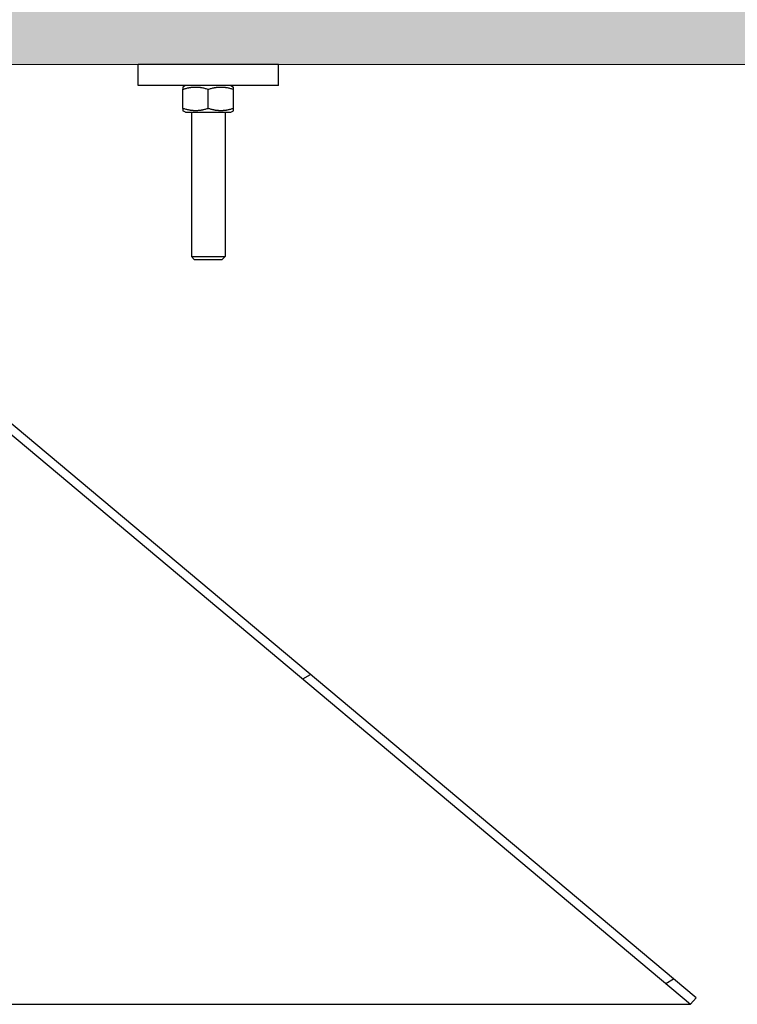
# Model space of a CAD drawing. Extents: x -89225 to 110569, y 13360 to 87647.
# Tile 470 of 478: x 100788 to 101299, y 77066 to 77768. Entities that reach past the tile are written whole.
import ezdxf

# ---------------------------------------------------------------- set-up
doc = ezdxf.new("R2010")
doc.units = 0
doc.layers.add('Beluchtingstank', color=253, linetype='Continuous')
doc.layers.add('INSTALLATIE', color=6, linetype='Continuous')

msp = doc.modelspace()

# ---------------------------------------------------------------- hatches: boundary and pattern name
at = {"layer": 'Beluchtingstank', "lineweight": 9, "ltscale": 0.01}
h = msp.add_hatch(dxfattribs=at)
h.set_pattern_fill('AR-CONC', color=256, style=0)
h.set_pattern_definition([(49.99999999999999, (0, 0), (182.184668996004, -15.93908553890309), [19.05, -209.55]), (355, (0, 0), (-35.24342142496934, 191.0568452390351), [15.24, -167.64058417]), (100.4514447, (15.182007, -1.3282535), (146.9412470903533, 175.1177519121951), [16.1900088, -178.0902446]), (46.18420000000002, (0, 50.8), (271.0790408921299, -42.04232793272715), [28.575, -314.3249999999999]), (96.63555760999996, (22.5899, 47.2965), (237.404134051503, 247.4261245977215), [24.28502314, -267.13560816]), (351.1841511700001, (0, 50.8), (237.404134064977, 247.4261245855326), [22.85996707, -251.45973192]), (21, (25.4, 38.1), (151.6143912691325, -102.2651981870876), [19.05, -209.55]), (326.0000000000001, (25.4, 38.1), (61.80202834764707, 184.1879661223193), [15.24, -167.64]), (71.45144499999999, (38.0345326, 29.5779001), (213.4164192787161, 81.92276888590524), [16.1900088, -178.0899376]), (37.50000000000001, (0, 0), (3.088603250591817, 84.55503887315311), [0, -165.608, 0, -170.18, 0, -168.275]), (7.499999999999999, (0, 0), (66.81966251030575, 100.1805748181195), [0, -97.02799999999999, 0, -161.798, 0, -64.135]), (327.5, (-56.642, 0), (135.5905951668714, -5.728743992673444), [0, -63.5, 0, -198.12, 0, -262.89]), (317.5, (-82.042, 0), (148.129181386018, 25.42649103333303), [0, -82.55, 0, -131.572, 0, -186.69])])
h.paths.add_polyline_path([(106923.1958703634, 78135.98995295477), (100661.8327486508, 78135.98995295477), (100282.1987428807, 78135.98995295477), (87461.83274865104, 78135.98995295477), (87082.19874288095, 78135.98995295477), (80820.8356211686, 78135.98995295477), (80820.8356211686, 78235.98995295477), (80617.1134174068, 78235.98995295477), (80617.1134174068, 77735.98995295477), (80922.7854774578, 77735.98995295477), (87195.15051513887, 77735.98995295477), (87348.88097639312, 77735.98995295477), (93747.01574576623, 77735.98995295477), (93997.01574576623, 77735.98995295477), (100395.1505151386, 77735.98995295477), (100548.8809763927, 77735.98995295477), (106821.2460140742, 77735.98995295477), (107126.9180741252, 77735.98995295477), (107126.9180741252, 78235.98995295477), (106923.1958703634, 78235.98995295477)])
at = {"layer": 'INSTALLATIE'}
h = msp.add_hatch(dxfattribs=at)
h.set_pattern_fill('ANSI31', color=256, scale=2540, angle=-14.99982461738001, style=0)
h.set_pattern_definition([(30.00017538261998, (26738.39649318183, 84288.65091432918), (-158.7508416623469, 274.9625797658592), [])])
h.paths.add_polyline_path([(101266.0159031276, 77065.68717795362), (101269.8726287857, 77070.28344461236), (100777.0979575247, 77483.7704895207), (100770.5875760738, 77481.40090445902)])

# ---------------------------------------------------------------- linework, layer by layer
at = {"layer": 'Beluchtingstank', "lineweight": 9, "ltscale": 0.01}
msp.add_line((80617.1134174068, 77735.98995295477), (107126.9180741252, 77735.98995295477), dxfattribs=at)
at = {"layer": 'INSTALLATIE'}
for p, q in [((100972.0157457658, 77735.98995295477), (100872.0157457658, 77735.98995295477)), ((100872.0157457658, 77720.98995295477), (100872.0157457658, 77735.98995295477)), ((100972.0157457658, 77720.98995295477), (100972.0157457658, 77735.98995295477)), ((100972.0157457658, 77720.98995295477), (100872.0157457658, 77720.98995295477)), ((100905.8157457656, 77720.98995295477), (100904.0157457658, 77719.95072247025)), ((100904.0157457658, 77719.95072247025), (100904.0157457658, 77718.34302731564)), ((100904.0157457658, 77704.6368785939), (100904.0157457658, 77718.34302731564)), ((100922.0157457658, 77704.6368785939), (100922.0157457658, 77718.34302731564)), ((100938.2157457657, 77720.98995295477), (100940.0157457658, 77719.95072247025)), ((100940.0157457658, 77718.34302731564), (100940.0157457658, 77719.95072247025)), ((100940.0157457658, 77704.6368785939), (100940.0157457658, 77718.34302731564)), ((100904.0157457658, 77704.6368785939), (100904.0157457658, 77703.02918343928)), ((100905.8157457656, 77701.98995295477), (100904.0157457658, 77703.02918343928)), ((100905.8157457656, 77701.98995295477), (100938.2157457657, 77701.98995295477)), ((100910.0157457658, 77701.98995295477), (100910.0157457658, 77598.9899531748)), ((100934.0157457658, 77701.98995295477), (100934.0157457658, 77598.9899531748)), ((100938.2157457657, 77701.98995295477), (100940.0157457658, 77703.02918343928)), ((100940.0157457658, 77703.02918343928), (100940.0157457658, 77704.6368785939)), ((100910.0157457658, 77598.9899531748), (100934.0157457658, 77598.9899531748)), ((100912.0157457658, 77596.9899531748), (100910.0157457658, 77598.9899531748)), ((100912.0157457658, 77596.9899531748), (100932.0157457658, 77596.9899531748)), ((100932.0157457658, 77596.9899531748), (100934.0157457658, 77598.9899531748)), ((101269.8726287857, 77070.28344461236), (100777.0979575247, 77483.7704895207)), ((100770.5875760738, 77481.40090445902), (101266.0159031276, 77065.68717795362)), ((101266.0159031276, 77065.68717795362), (101269.8726287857, 77070.28344461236)), ((100472.5157457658, 77065.68717795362), (101266.0159031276, 77065.68717795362))]:
    msp.add_line(p, q, dxfattribs=at)
for points, knots in [([(100904.0157457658, 77718.34302731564), (100904.3808635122, 77718.46473323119), (100904.7476989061, 77718.5814584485), (100905.1160688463, 77718.69246899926), (100905.4844386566, 77718.8034795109), (100905.8543435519, 77718.90877401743), (100906.2255957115, 77719.00761304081), (100906.5968477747, 77719.10645203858), (100906.9694467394, 77719.19883343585), (100907.3431945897, 77719.28403727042), (100907.5300683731, 77719.32663915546), (100907.7172289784, 77719.36744708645), (100907.9046503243, 77719.40637544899), (100908.0920716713, 77719.445303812), (100908.2797536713, 77719.48235250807), (100908.4676695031, 77719.51744038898), (100908.6555853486, 77719.55252827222), (100908.8437349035, 77719.58565523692), (100909.0320908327, 77719.61674585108), (100909.2204467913, 77719.64783647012), (100909.4090089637, 77719.67689063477), (100909.5977498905, 77719.70383988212), (100909.7864908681, 77719.73078913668), (100909.9754104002, 77719.75563337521), (100910.1644814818, 77719.7783122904), (100910.3535530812, 77719.80099126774), (100910.5427740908, 77719.82150463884), (100910.7321241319, 77719.83980182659), (100910.9214856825, 77719.85810012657), (100911.1111100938, 77719.8741946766), (100911.3009523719, 77719.88803347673), (100911.4907944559, 77719.9018722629), (100911.6808540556, 77719.91345517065), (100911.8710799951, 77719.92274240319), (100912.0613057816, 77719.93202962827), (100912.251697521, 77719.93902108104), (100912.4421992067, 77719.94369067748), (100912.6327007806, 77719.94836027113), (100912.8233118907, 77719.95070794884), (100913.0139731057, 77719.95072240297), (100913.204634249, 77719.95073685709), (100913.3953450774, 77719.94841806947), (100913.5860441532, 77719.9437700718), (100913.7767431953, 77719.93912207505), (100913.9674300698, 77719.93214489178), (100914.158042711, 77719.92285793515), (100914.348655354, 77719.91357097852), (100914.5391933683, 77719.90197431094), (100914.729595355, 77719.88810225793), (100914.9199973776, 77719.87423020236), (100915.1102630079, 77719.85808285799), (100915.3003326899, 77719.83970852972), (100915.490402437, 77719.82133419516), (100915.6802759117, 77719.80073300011), (100915.8698964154, 77719.77796590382), (100916.0595170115, 77719.75519879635), (100916.2488843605, 77719.73026592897), (100916.437945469, 77719.70323928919), (100916.627006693, 77719.67621263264), (100916.8157614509, 77719.64709235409), (100917.0041611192, 77719.61595964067), (100917.1925609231, 77719.58482690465), (100917.3806054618, 77719.55168188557), (100917.5682509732, 77719.51661303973), (100917.9434488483, 77719.44649275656), (100918.3174909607, 77719.36859943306), (100918.690493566, 77719.28353641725), (100919.0634808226, 77719.19847690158), (100919.4353617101, 77719.1062630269), (100919.8060702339, 77719.00756660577), (100920.1767787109, 77718.9088701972), (100920.5463148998, 77718.80369286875), (100920.914615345, 77718.69271228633), (100921.282915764, 77718.58173171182), (100921.6499811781, 77718.4649488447), (100922.0157457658, 77718.34302731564)], [0, 0, 0, 0, 1.31775816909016, 1.31775816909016, 1.31775816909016, 2.63716521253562, 2.63716521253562, 2.63716521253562, 3.95698554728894, 3.95698554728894, 3.95698554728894, 4.61674846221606, 4.61674846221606, 4.61674846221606, 5.27629440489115, 5.27629440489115, 5.27629440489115, 5.93556344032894, 5.93556344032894, 5.93556344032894, 6.59452115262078, 6.59452115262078, 6.59452115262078, 7.25316079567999, 7.25316079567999, 7.25316079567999, 7.91150696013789, 7.91150696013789, 7.91150696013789, 8.57011318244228, 8.57011318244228, 8.57011318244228, 9.22936607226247, 9.22936607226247, 9.22936607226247, 9.88918252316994, 9.88918252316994, 9.88918252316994, 10.5494599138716, 10.5494599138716, 10.5494599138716, 11.2100795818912, 11.2100795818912, 11.2100795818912, 11.8709098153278, 11.8709098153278, 11.8709098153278, 12.5318084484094, 12.5318084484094, 12.5318084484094, 13.1926251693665, 13.1926251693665, 13.1926251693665, 13.8532036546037, 13.8532036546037, 13.8532036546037, 14.5133836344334, 14.5133836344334, 14.5133836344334, 15.173002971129, 15.173002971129, 15.173002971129, 15.8318998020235, 15.8318998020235, 15.8318998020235, 17.1486134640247, 17.1486134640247, 17.1486134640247, 18.4660550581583, 18.4660550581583, 18.4660550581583, 19.7842919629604, 19.7842919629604, 19.7842919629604, 21.103013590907, 21.103013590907, 21.103013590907, 21.103013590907]), ([(100922.0157457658, 77718.34302731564), (100922.3808635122, 77718.46473323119), (100922.7476989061, 77718.5814584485), (100923.1160688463, 77718.69246899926), (100923.4844386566, 77718.8034795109), (100923.8543435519, 77718.90877401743), (100924.2255957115, 77719.00761304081), (100924.5968477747, 77719.10645203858), (100924.9694467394, 77719.19883343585), (100925.3431945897, 77719.28403727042), (100925.5300683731, 77719.32663915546), (100925.7172289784, 77719.36744708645), (100925.9046503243, 77719.40637544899), (100926.0920716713, 77719.445303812), (100926.2797536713, 77719.48235250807), (100926.4676695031, 77719.51744038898), (100926.6555853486, 77719.55252827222), (100926.8437349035, 77719.58565523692), (100927.0320908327, 77719.61674585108), (100927.2204467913, 77719.64783647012), (100927.4090089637, 77719.67689063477), (100927.5977498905, 77719.70383988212), (100927.7864908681, 77719.73078913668), (100927.9754104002, 77719.75563337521), (100928.1644814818, 77719.7783122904), (100928.3535530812, 77719.80099126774), (100928.5427740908, 77719.82150463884), (100928.7321241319, 77719.83980182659), (100928.9214856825, 77719.85810012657), (100929.1111100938, 77719.8741946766), (100929.3009523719, 77719.88803347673), (100929.4907944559, 77719.9018722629), (100929.6808540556, 77719.91345517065), (100929.8710799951, 77719.92274240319), (100930.0613057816, 77719.93202962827), (100930.251697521, 77719.93902108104), (100930.4421992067, 77719.94369067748), (100930.6327007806, 77719.94836027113), (100930.8233118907, 77719.95070794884), (100931.0139731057, 77719.95072240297), (100931.204634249, 77719.95073685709), (100931.3953450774, 77719.94841806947), (100931.5860441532, 77719.9437700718), (100931.7767431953, 77719.93912207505), (100931.9674300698, 77719.93214489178), (100932.158042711, 77719.92285793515), (100932.348655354, 77719.91357097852), (100932.5391933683, 77719.90197431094), (100932.729595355, 77719.88810225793), (100932.9199973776, 77719.87423020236), (100933.1102630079, 77719.85808285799), (100933.3003326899, 77719.83970852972), (100933.490402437, 77719.82133419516), (100933.6802759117, 77719.80073300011), (100933.8698964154, 77719.77796590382), (100934.0595170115, 77719.75519879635), (100934.2488843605, 77719.73026592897), (100934.437945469, 77719.70323928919), (100934.627006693, 77719.67621263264), (100934.8157614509, 77719.64709235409), (100935.0041611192, 77719.61595964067), (100935.1925609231, 77719.58482690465), (100935.3806054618, 77719.55168188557), (100935.5682509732, 77719.51661303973), (100935.9434488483, 77719.44649275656), (100936.3174909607, 77719.36859943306), (100936.690493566, 77719.28353641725), (100937.0634808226, 77719.19847690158), (100937.4353617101, 77719.1062630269), (100937.8060702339, 77719.00756660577), (100938.1767787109, 77718.9088701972), (100938.5463148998, 77718.80369286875), (100938.914615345, 77718.69271228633), (100939.282915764, 77718.58173171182), (100939.6499811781, 77718.4649488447), (100940.0157457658, 77718.34302731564)], [0, 0, 0, 0, 1.31775816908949, 1.31775816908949, 1.31775816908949, 2.63716521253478, 2.63716521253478, 2.63716521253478, 3.95698554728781, 3.95698554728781, 3.95698554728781, 4.61674846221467, 4.61674846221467, 4.61674846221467, 5.27629440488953, 5.27629440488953, 5.27629440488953, 5.93556344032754, 5.93556344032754, 5.93556344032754, 6.59452115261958, 6.59452115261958, 6.59452115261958, 7.25316079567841, 7.25316079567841, 7.25316079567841, 7.91150696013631, 7.91150696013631, 7.91150696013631, 8.57011318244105, 8.57011318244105, 8.57011318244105, 9.22936607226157, 9.22936607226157, 9.22936607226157, 9.88918252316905, 9.88918252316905, 9.88918252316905, 10.5494599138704, 10.5494599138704, 10.5494599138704, 11.2100795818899, 11.2100795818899, 11.2100795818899, 11.8709098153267, 11.8709098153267, 11.8709098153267, 12.5318084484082, 12.5318084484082, 12.5318084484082, 13.1926251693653, 13.1926251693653, 13.1926251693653, 13.8532036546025, 13.8532036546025, 13.8532036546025, 14.5133836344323, 14.5133836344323, 14.5133836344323, 15.1730029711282, 15.1730029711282, 15.1730029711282, 15.8318998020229, 15.8318998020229, 15.8318998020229, 17.1486134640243, 17.1486134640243, 17.1486134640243, 18.4660550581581, 18.4660550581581, 18.4660550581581, 19.7842919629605, 19.7842919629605, 19.7842919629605, 21.1030135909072, 21.1030135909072, 21.1030135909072, 21.1030135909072]), ([(100922.0157457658, 77704.6368785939), (100921.6506280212, 77704.51517267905), (100921.2837926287, 77704.39844746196), (100920.9154226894, 77704.28743691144), (100920.5470528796, 77704.1764263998), (100920.1771479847, 77704.0711318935), (100919.8058958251, 77703.97229287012), (100919.434643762, 77703.87345387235), (100919.0620447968, 77703.78107247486), (100918.6882969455, 77703.69586864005), (100918.5014231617, 77703.65326675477), (100918.3142625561, 77703.61245882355), (100918.1268412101, 77703.57353046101), (100917.9394198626, 77703.534602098), (100917.7517378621, 77703.4975534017), (100917.5638220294, 77703.46246552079), (100917.3759061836, 77703.42737763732), (100917.1877566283, 77703.39425067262), (100916.9994006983, 77703.36316005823), (100916.8110447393, 77703.33206943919), (100916.6224825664, 77703.30301527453), (100916.4337416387, 77703.27606602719), (100916.2450006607, 77703.24911677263), (100916.0560811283, 77703.22427253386), (100915.867010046, 77703.20159361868), (100915.6779384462, 77703.17891464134), (100915.4887174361, 77703.15840127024), (100915.299367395, 77703.14010408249), (100915.1100058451, 77703.12180578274), (100914.920381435, 77703.10571123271), (100914.7305391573, 77703.09187243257), (100914.5406970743, 77703.07803364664), (100914.3506374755, 77703.06645073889), (100914.1604115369, 77703.05716350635), (100913.9701857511, 77703.04787628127), (100913.7797940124, 77703.0408848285), (100913.5892923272, 77703.03621523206), (100913.3987907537, 77703.03154563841), (100913.2081796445, 77703.0291979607), (100913.0175184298, 77703.02918350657), (100912.8268572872, 77703.02916905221), (100912.636146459, 77703.03148784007), (100912.4454473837, 77703.03613583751), (100912.2547483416, 77703.04078383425), (100912.0640614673, 77703.0477610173), (100911.8734488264, 77703.05704797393), (100911.6828361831, 77703.06633493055), (100911.4922981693, 77703.07793159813), (100911.3018961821, 77703.09180365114), (100911.1114941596, 77703.10567570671), (100910.9212285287, 77703.12182305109), (100910.7311588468, 77703.14019737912), (100910.5410890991, 77703.15857171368), (100910.351215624, 77703.17917290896), (100910.1615951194, 77703.20194000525), (100909.9719745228, 77703.22470711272), (100909.7826071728, 77703.2496399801), (100909.5935460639, 77703.27666662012), (100909.4044848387, 77703.30369327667), (100909.2157300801, 77703.33281355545), (100909.0273304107, 77703.3639462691), (100908.8389306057, 77703.39507900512), (100908.650886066, 77703.42822402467), (100908.4632405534, 77703.46329287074), (100908.0880426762, 77703.53341315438), (100907.7140005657, 77703.61130647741), (100907.3409979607, 77703.69636949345), (100906.9680107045, 77703.78142900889), (100906.5961298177, 77703.87364288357), (100906.2254212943, 77703.97233930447), (100905.8547128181, 77704.07103571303), (100905.4851766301, 77704.17621304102), (100905.1168761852, 77704.28719362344), (100904.7485757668, 77704.39817419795), (100904.3815103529, 77704.5149570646), (100904.0157457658, 77704.6368785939)], [0, 0, 0, 0, 1.31775816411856, 1.31775816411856, 1.31775816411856, 2.63716520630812, 2.63716520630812, 2.63716520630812, 3.95698554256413, 3.95698554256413, 3.95698554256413, 4.61674845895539, 4.61674845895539, 4.61674845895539, 5.27629440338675, 5.27629440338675, 5.27629440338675, 5.93556344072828, 5.93556344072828, 5.93556344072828, 6.59452115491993, 6.59452115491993, 6.59452115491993, 7.25316079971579, 7.25316079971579, 7.25316079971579, 7.91150696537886, 7.91150696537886, 7.91150696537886, 8.57011318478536, 8.57011318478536, 8.57011318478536, 9.22936607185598, 9.22936607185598, 9.22936607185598, 9.88918252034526, 9.88918252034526, 9.88918252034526, 10.5494599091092, 10.5494599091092, 10.5494599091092, 11.2100795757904, 11.2100795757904, 11.2100795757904, 11.8709098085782, 11.8709098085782, 11.8709098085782, 12.5318084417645, 12.5318084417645, 12.5318084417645, 13.1926251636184, 13.1926251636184, 13.1926251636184, 13.853203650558, 13.853203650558, 13.853203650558, 14.5133836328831, 14.5133836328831, 14.5133836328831, 15.1730029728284, 15.1730029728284, 15.1730029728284, 15.831899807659, 15.831899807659, 15.831899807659, 17.1486134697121, 17.1486134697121, 17.1486134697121, 18.4660550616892, 18.4660550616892, 18.4660550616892, 19.7842919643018, 19.7842919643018, 19.7842919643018, 21.1030135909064, 21.1030135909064, 21.1030135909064, 21.1030135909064]), ([(100940.0157457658, 77704.6368785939), (100939.6499811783, 77704.51495706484), (100939.2829157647, 77704.39817419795), (100938.9146153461, 77704.28719362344), (100938.5463149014, 77704.17621304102), (100938.1767787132, 77704.07103571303), (100937.806070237, 77703.97233930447), (100937.4353617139, 77703.87364288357), (100937.0634808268, 77703.78142900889), (100936.6904935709, 77703.69636949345), (100936.3174909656, 77703.61130647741), (100935.9434488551, 77703.53341315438), (100935.5682509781, 77703.46329287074), (100935.3806054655, 77703.42822402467), (100935.1925609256, 77703.39507900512), (100935.0041611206, 77703.3639462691), (100934.8157614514, 77703.33281355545), (100934.6270066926, 77703.30369327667), (100934.4379454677, 77703.27666662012), (100934.2488843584, 77703.2496399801), (100934.0595170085, 77703.22470711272), (100933.8698964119, 77703.20194000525), (100933.6802759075, 77703.17917290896), (100933.4904024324, 77703.15857171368), (100933.3003326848, 77703.14019737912), (100933.1102630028, 77703.12182305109), (100932.919997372, 77703.10567570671), (100932.7295953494, 77703.09180365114), (100932.5391933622, 77703.07793159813), (100932.3486553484, 77703.06633493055), (100932.1580427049, 77703.05704797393), (100931.967430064, 77703.0477610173), (100931.7767431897, 77703.04078383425), (100931.5860441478, 77703.03613583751), (100931.3953450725, 77703.03148784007), (100931.2046342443, 77703.02916905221), (100931.0139731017, 77703.02918350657), (100930.823311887, 77703.0291979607), (100930.6327007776, 77703.03154563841), (100930.4421992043, 77703.03621523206), (100930.2516975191, 77703.0408848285), (100930.0613057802, 77703.04787628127), (100929.8710799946, 77703.05716350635), (100929.6808540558, 77703.06645073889), (100929.4907944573, 77703.07803364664), (100929.300952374, 77703.09187243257), (100929.1111100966, 77703.10571123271), (100928.921485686, 77703.12180578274), (100928.7321241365, 77703.14010408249), (100928.5427740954, 77703.15840127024), (100928.3535530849, 77703.17891464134), (100928.1644814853, 77703.20159361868), (100927.975410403, 77703.22427253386), (100927.7864908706, 77703.24911677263), (100927.5977498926, 77703.27606602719), (100927.4090089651, 77703.30301527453), (100927.2204467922, 77703.33206943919), (100927.0320908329, 77703.36316005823), (100926.843734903, 77703.39425067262), (100926.6555853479, 77703.42737763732), (100926.4676695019, 77703.46246552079), (100926.2797536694, 77703.4975534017), (100926.0920716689, 77703.534602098), (100925.9046503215, 77703.57353046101), (100925.7172289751, 77703.61245882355), (100925.5300683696, 77703.65326675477), (100925.343194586, 77703.69586864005), (100924.9694467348, 77703.78107247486), (100924.5968477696, 77703.87345387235), (100924.2255957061, 77703.97229287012), (100923.8543435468, 77704.0711318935), (100923.4844386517, 77704.1764263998), (100923.1160688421, 77704.28743691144), (100922.7476989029, 77704.39844746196), (100922.3808635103, 77704.51517267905), (100922.0157457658, 77704.6368785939)], [0, 0, 0, 0, 1.31872162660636, 1.31872162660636, 1.31872162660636, 2.63695852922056, 2.63695852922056, 2.63695852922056, 3.95440012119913, 3.95440012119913, 3.95440012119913, 5.27111378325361, 5.27111378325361, 5.27111378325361, 5.93001061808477, 5.93001061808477, 5.93001061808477, 6.58962995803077, 6.58962995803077, 6.58962995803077, 7.2498099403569, 7.2498099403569, 7.2498099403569, 7.91038842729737, 7.91038842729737, 7.91038842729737, 8.57120514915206, 8.57120514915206, 8.57120514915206, 9.23210378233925, 9.23210378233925, 9.23210378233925, 9.89293401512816, 9.89293401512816, 9.89293401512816, 10.5535536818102, 10.5535536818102, 10.5535536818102, 11.2138310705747, 11.2138310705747, 11.2138310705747, 11.8736475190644, 11.8736475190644, 11.8736475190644, 12.5329004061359, 12.5329004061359, 12.5329004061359, 13.1915066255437, 13.1915066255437, 13.1915066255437, 13.8498527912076, 13.8498527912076, 13.8498527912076, 14.5084924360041, 14.5084924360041, 14.5084924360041, 15.1674501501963, 15.1674501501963, 15.1674501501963, 15.8267191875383, 15.8267191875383, 15.8267191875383, 16.4862651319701, 16.4862651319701, 16.4862651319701, 17.1460280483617, 17.1460280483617, 17.1460280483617, 18.4658483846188, 18.4658483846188, 18.4658483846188, 19.7852554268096, 19.7852554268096, 19.7852554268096, 21.1030135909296, 21.1030135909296, 21.1030135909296, 21.1030135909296])]:
    msp.add_open_spline(points, degree=3, knots=knots, dxfattribs=at)

doc.saveas('drawing.dxf')
